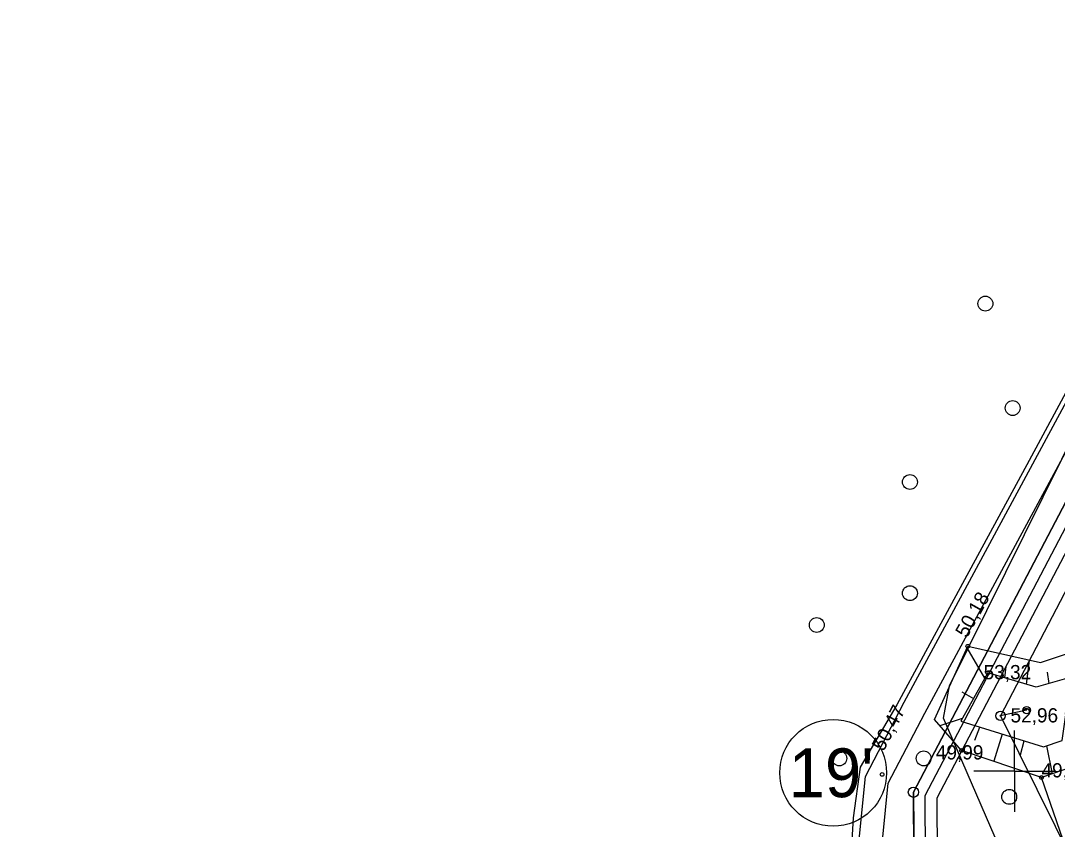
# Model space of a CAD drawing. Extents: x 700746 to 706058, y 6570320 to 6580460.
# Drawn here: x 702628.7 to 702807.4, y 6576090 to 6576229.3 of the extents above; entities that cross this region are included whole.
import ezdxf

# ---------------------------------------------------------------- set-up
doc = ezdxf.new("R2010")
doc.units = 0
for name, color, linetype in [('HALJASTUS', 7, 'Continuous'), ('illumineerimisjooned', 7, 'Continuous'), ('Kaitsevöönd', 7, 'Continuous'), ('kataster', 7, 'Continuous'), ('KORGUS-EH2000', 7, 'Continuous'), ('KPKAABEL', 7, 'Continuous'), ('PIIR', 7, 'Continuous'), ('Plokid', 7, 'Continuous'), ('POST', 7, 'Continuous'), ('RELJEEF', 7, 'Continuous'), ('TEE', 7, 'Continuous'), ('Tmaad_maeeraldised_kehtivad', 7, 'Continuous'), ('VORK', 7, 'Continuous'), ('VWX2_MV_PLOKK', 7, 'Continuous')]:
    doc.layers.add(name, color=color, linetype=linetype)

msp = doc.modelspace()

# ---------------------------------------------------------------- linework, layer by layer
at = {"layer": 'HALJASTUS'}
for points in [[(702819.32, 6576226.85), (702826.28, 6576200.45), (702824.73, 6576194.49), (702810.41, 6576168.09), (702802.1, 6576152.77), (702788.77, 6576128.2), (702779.69, 6576111.46), (702773.4, 6576100.72), (702772.17, 6576091.97), (702771.4, 6576078.33), (702771.76, 6576067.69), (702773.05, 6576060.87), (702783.22, 6576039.64), (702796, 6576024.03), (702793.67, 6576022.36), (702787.01, 6576016.94)], [(702820.44, 6576007.87), (702823.75, 6576009.82), (702834.73, 6576016.3), (702837.43, 6576025.48), (702826.97, 6576045.47), (702812.56, 6576075.98), (702804.65, 6576098.93)]]:
    msp.add_lwpolyline(points, dxfattribs=at)
for centre in [(702794.98, 6576180.56), (702799.68, 6576162.56), (702781.97, 6576149.82), (702781.97, 6576130.67), (702765.92, 6576125.18), (702769.8, 6576102.2), (702784.34, 6576102.2), (702799.09, 6576095.58)]:
    msp.add_circle(centre, 1.28, dxfattribs=at)
at = {"layer": 'illumineerimisjooned'}
msp.add_lwpolyline([(703275.45, 6577071.68), (703358.03, 6576531.93), (703309.57, 6576228.79), (703291.69, 6575965.8), (703292.02, 6575933.77), (703296.8, 6575575.06), (702854, 6575511.22), (702839.23, 6575620.77), (702850.34, 6575977.31), (702784.78, 6576064.06), (702784.62, 6576095.83), (702844.43, 6576209.85), (702855.46, 6576267.3), (702846.53, 6576489.41), (702878.89, 6576547.09), (702976.89, 6576643.26), (702915.33, 6577059.56)], dxfattribs=at)
at = {"layer": 'Kaitsevöönd'}
msp.add_lwpolyline([(702820.94, 6576032.47), (702787.75, 6576109.14), (702788.8, 6576114.68), (702824.32, 6576186.32), (702810.14, 6576242.35), (702797.28, 6576283.83), (702800.4, 6576309.17), (702804.69, 6576330.04), (702821.92, 6576270.55), (702831.05, 6576241.98), (702844.55, 6576187.44), (702844.77, 6576183.63), (702843.67, 6576180.38), (702808.74, 6576109.92), (702830.03, 6576060.94)], dxfattribs=at)
at = {"layer": 'kataster'}
msp.add_lwpolyline([(702852.27, 6575508.89), (702837.26, 6575620.73), (702848.38, 6575976.59), (702782.85, 6576063.35), (702782.57, 6576096.37), (702842.53, 6576210.56), (702853.4, 6576267.5), (702844.46, 6576489.93), (702877.29, 6576548.25), (702974.72, 6576643.9), (702913.57, 6577058.07), (702784.04, 6577102.84), (702746.48, 6577248.7), (702719.69, 6577297.36), (702713.81, 6577334.91), (703089.87, 6577211.79), (703231.53, 6577106.55), (703277.36, 6577072.83), (703360.09, 6576531.99), (703311.6, 6576228.52), (703293.62, 6575965.66), (703298.84, 6575573.29)], close=True, dxfattribs=at)
msp.add_lwpolyline([(702628.71, 6576895.25), (702720.42, 6576547.28), (702844.46, 6576489.93), (702853.4, 6576267.5), (702842.53, 6576210.56), (702782.57, 6576096.37), (702782.85, 6576063.35)], dxfattribs=at)
at = {"layer": 'KORGUS-EH2000'}
for centre in [(702791.94, 6576121.52), (702795.38, 6576116.92), (702790.86, 6576103.58), (702777.18, 6576099.44), (702804.65, 6576098.93)]:
    msp.add_circle(centre, 0.32, dxfattribs=at)
at = {"layer": 'KPKAABEL'}
msp.add_lwpolyline([(702819.63, 6576245.48), (702836.59, 6576184.26), (702797.6, 6576109.54), (702828.99, 6576046.16), (702858.93, 6575984.92), (702857.42, 6575888.76), (702856.51, 6575810.46), (702856.12, 6575711.01), (702855.37, 6575615.97), (702854.39, 6575550.18), (702865.02, 6575505.16), (702921.92, 6575514.25), (702993.74, 6575525.72), (703056.42, 6575535.34), (703120.25, 6575545.36), (703173.19, 6575553.73), (703215.56, 6575560.47), (703265.05, 6575567.87), (703307.33, 6575597.7), (703332.6, 6575614.36)], dxfattribs=at)
at = {"layer": 'PIIR'}
for centre, radius in [((702768.74, 6576099.72), 9.2), ((702782.57, 6576096.37), 0.88)]:
    msp.add_circle(centre, radius, dxfattribs=at)
at = {"layer": 'Plokid'}
msp.add_lwpolyline([(702917.13, 6577061.05), (702979.02, 6576642.55), (702880.49, 6576545.86), (702848.55, 6576488.92), (702857.46, 6576267.15), (702846.34, 6576209.18), (702786.62, 6576095.35), (702786.77, 6576064.74), (702852.36, 6575977.95), (702841.24, 6575620.87), (702855.72, 6575513.48), (703019.07, 6575537.04)], dxfattribs=at)
at = {"layer": 'POST'}
msp.add_line((702802.1, 6576110.52), (702797.6, 6576109.54), dxfattribs=at)
for centre, radius in [((702802.1, 6576110.52), 0.64), ((702797.6, 6576109.54), 0.8), ((702797.6, 6576109.54), 0.0747)]:
    msp.add_circle(centre, radius, dxfattribs=at)
at = {"layer": 'RELJEEF'}
for p, q in [((702794.89, 6576116.04), (702791.81, 6576121.23)), ((702802.09, 6576114.95), (702802.61, 6576119.12)), ((702798.52, 6576118.03), (702798.26, 6576116.08)), ((702805.63, 6576117.04), (702805.94, 6576115.09)), ((702790.91, 6576113.68), (702792.94, 6576112.55)), ((702790.99, 6576109.06), (702787.13, 6576107.84)), ((702793.17, 6576105.34), (702794.05, 6576107.57)), ((702797.87, 6576106.39), (702796.42, 6576101.7)), ((702801.05, 6576102.79), (702801.69, 6576105.22)), ((702805.51, 6576104.37), (702806.5, 6576099.55))]:
    msp.add_line(p, q, dxfattribs=at)
for points in [[(702814.04, 6576102.1), (702804.65, 6576098.93), (702790.86, 6576103.58), (702786.18, 6576108.92), (702791.94, 6576121.52), (702804.49, 6576118.71), (702809.32, 6576120.35), (702814.28, 6576116.05), (702814.04, 6576102.1)], [(702809.78, 6576116.19), (702803.74, 6576114.47), (702795.38, 6576116.92), (702790.73, 6576108.6), (702805, 6576104.2), (702808.21, 6576105.29), (702809.78, 6576116.19)]]:
    msp.add_lwpolyline(points, dxfattribs=at)
at = {"layer": 'TEE'}
for points in [[(702771.81, 6576073.95), (702774.34, 6576099.09), (702780.99, 6576111.89), (702825.75, 6576194.77), (702834.03, 6576221.95), (702841.51, 6576254.02), (702848.86, 6576282.02), (702859.38, 6576291.4)], [(702775.85, 6576074.13), (702778.24, 6576097.93), (702784.53, 6576110.02), (702829.46, 6576193.22), (702837.9, 6576220.91), (702845.41, 6576253.11), (702853.33, 6576280.59), (702861.46, 6576285.48)]]:
    msp.add_lwpolyline(points, dxfattribs=at)
at = {"layer": 'Tmaad_maeeraldised_kehtivad'}
msp.add_lwpolyline([(703277.3, 6577072.8), (703360.06, 6576531.93), (703311.56, 6576228.56), (703293.69, 6575965.74), (703294.02, 6575933.8), (703298.82, 6575573.33), (702852.29, 6575508.95), (702837.23, 6575620.66), (702848.32, 6575976.66), (702782.78, 6576063.39), (702782.61, 6576096.32), (702842.53, 6576210.52), (702853.45, 6576267.45), (702844.51, 6576489.89), (702877.28, 6576548.31), (702974.76, 6576643.97), (702913.53, 6577058.07)], dxfattribs=at)
at = {"layer": 'VORK'}
for q in [(702800, 6576107), (702800, 6576107), (702793, 6576100), (702793, 6576100), (702807, 6576100), (702800, 6576093), (702807, 6576100), (702800, 6576093)]:
    msp.add_line((702800, 6576100), q, dxfattribs=at)
at = {"layer": 'VWX2_MV_PLOKK'}
msp.add_lwpolyline([(703145.59, 6575981.92), (703053.36, 6575698.14), (703018.17, 6575532.81), (702852.27, 6575508.89), (702837.26, 6575620.73), (702848.38, 6575976.59), (702782.85, 6576063.35), (702782.57, 6576096.37), (702842.53, 6576210.56), (702853.4, 6576267.5), (702842.72, 6576158.42), (702865.95, 6575985.44), (702867.94, 6575888.34), (702866.03, 6575711.28), (702981.97, 6575701.33), (703059.38, 6575886.59), (703051.03, 6576091.21), (703067.36, 6576229.67), (703076.01, 6576303.02), (703101.31, 6576579.97), (703072.3, 6576854.63), (703072.13, 6576856.26), (703120.61, 6576749.6), (703123.04, 6576234.88)], close=True, dxfattribs=at)
msp.add_lwpolyline([(703145.59, 6575981.92), (703053.36, 6575698.14), (703018.17, 6575532.81), (702852.27, 6575508.89), (702837.26, 6575620.73), (702848.38, 6575976.59), (702782.85, 6576063.35), (702782.57, 6576096.37), (702842.53, 6576210.56), (702853.4, 6576267.5), (702842.72, 6576158.42), (702865.95, 6575985.44), (702867.94, 6575888.34), (702866.03, 6575711.28), (702981.97, 6575701.33), (703059.38, 6575886.59), (703051.03, 6576091.21), (703067.36, 6576229.67), (703076.01, 6576303.02), (703101.31, 6576579.97), (703072.3, 6576854.63), (703072.13, 6576856.26), (703120.61, 6576749.6), (703123.04, 6576234.88)], close=True, dxfattribs=at)

# ---------------------------------------------------------------- texts
at = {"layer": 'KORGUS-EH2000'}
for s, rotation, p in [('50,18 ', 60.6462, (702791.78, 6576122.83)), ('50,47 ', 62.0126, (702777.42, 6576103.29))]:
    msp.add_text(s, height=2.45, rotation=rotation, dxfattribs=at).set_placement(p)
for s, p in [('53,32 ', (702794.67, 6576115.84)), ('52,96 ', (702799.31, 6576108.4)), ('49,99 ', (702786.44, 6576102.02)), ('49,90 ', (702804.65, 6576098.93))]:
    msp.add_text(s, height=2.45, dxfattribs=at).set_placement(p)
at = {"layer": 'PIIR'}
msp.add_text("19'", height=8.4, dxfattribs=at).set_placement((702761.08, 6576095.52))

doc.saveas('drawing.dxf')
